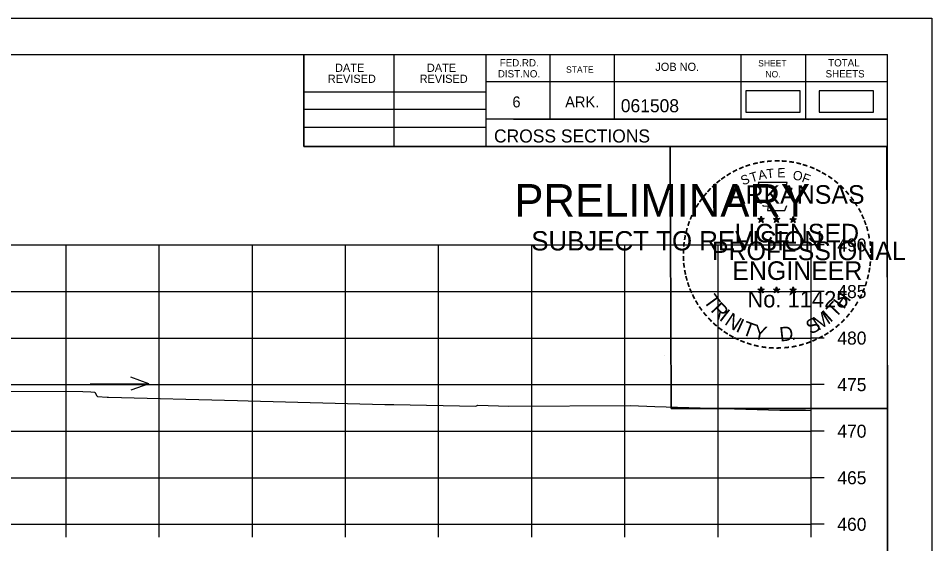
# Model space of a CAD drawing. Extents: x 1371057 to 1372761, y 380005 to 390517.
# Drawn here: x 1371959.1 to 1372057.1, y 381442 to 381498.4 of the extents above; entities that cross this region are included whole.
import ezdxf

# ---------------------------------------------------------------- set-up
doc = ezdxf.new("R2010")
doc.units = 0
for name, color, linetype in [('R_Axis', 7, 'Continuous'), ('R_Axis Annot', 7, 'Continuous'), ('R_Border', 7, 'Continuous'), ('R_Border PE', 7, 'Continuous'), ('R_Border Prem', 7, 'Continuous'), ('R_Dimension', 7, 'Continuous'), ('R_Exist Surface', 7, 'Continuous'), ('R_Grid', 7, 'Continuous'), ('R_No Plot', 7, 'Continuous'), ('R_Water Annot', 7, 'Continuous')]:
    doc.layers.add(name, color=color, linetype=linetype)

msp = doc.modelspace()

# ---------------------------------------------------------------- linework, layer by layer
at = {"layer": 'R_Axis'}
for p, q in [((1372044.212, 381444.087), (1372044.212, 381474.087)), ((1372045.612, 381474.087), (1372044.212, 381474.087)), ((1372045.612, 381469.087), (1372044.212, 381469.087)), ((1372045.612, 381464.087), (1372044.212, 381464.087)), ((1372045.612, 381459.087), (1372044.212, 381459.087)), ((1372045.612, 381454.087), (1372044.212, 381454.087)), ((1372045.612, 381449.087), (1372044.212, 381449.087)), ((1371744.212, 381444.087), (1372044.212, 381444.087)), ((1371964.212, 381442.687), (1371964.212, 381444.087)), ((1371974.212, 381442.687), (1371974.212, 381444.087)), ((1371984.212, 381442.687), (1371984.212, 381444.087)), ((1371994.212, 381442.687), (1371994.212, 381444.087)), ((1372004.212, 381442.687), (1372004.212, 381444.087)), ((1372014.212, 381442.687), (1372014.212, 381444.087)), ((1372024.212, 381442.687), (1372024.212, 381444.087)), ((1372034.212, 381442.687), (1372034.212, 381444.087)), ((1372044.212, 381442.687), (1372044.212, 381444.087)), ((1372045.612, 381444.087), (1372044.212, 381444.087))]:
    msp.add_line(p, q, dxfattribs=at)
at = {"layer": 'R_Border'}
for p, q in [((1371736.212, 381494.547), (1372052.392, 381494.547)), ((1371989.752, 381484.667), (1371989.752, 381494.547)), ((1371999.432, 381484.667), (1371999.432, 381494.547)), ((1372009.292, 381494.547), (1372009.292, 381484.667)), ((1372016.132, 381494.547), (1372016.132, 381487.607)), ((1372023.072, 381494.547), (1372023.072, 381487.607)), ((1372036.652, 381494.547), (1372036.652, 381487.607)), ((1372043.592, 381494.547), (1372043.592, 381487.607)), ((1372052.392, 381289.087), (1372052.392, 381494.547)), ((1372052.392, 381491.607), (1372009.292, 381491.607)), ((1372052.392, 381491.627), (1372052.392, 381491.627)), ((1371989.752, 381490.527), (1372009.292, 381490.527)), ((1371989.752, 381488.667), (1372009.292, 381488.667)), ((1372052.392, 381487.607), (1372009.292, 381487.607)), ((1372012.252, 381487.607), (1372052.392, 381487.607)), ((1371989.752, 381486.727), (1372009.292, 381486.727)), ((1372052.392, 381484.667), (1371989.752, 381484.667))]:
    msp.add_line(p, q, dxfattribs=at)
at = {"layer": 'R_Border PE'}
for p, q in [((1372038.477, 381476.922), (1372038.826, 381476.811)), ((1372038.477, 381476.922), (1372038.73, 381476.877)), ((1372038.477, 381476.922), (1372038.714, 381476.8)), ((1372038.61, 381476.514), (1372038.826, 381476.811)), ((1372038.61, 381476.514), (1372038.736, 381476.758)), ((1372038.61, 381476.514), (1372038.824, 381476.731)), ((1372038.826, 381477.176), (1372038.785, 381476.924)), ((1372039.039, 381476.514), (1372038.824, 381476.728)), ((1372038.826, 381476.811), (1372038.826, 381477.176)), ((1372038.826, 381477.176), (1372038.875, 381476.926)), ((1372039.173, 381476.922), (1372038.826, 381476.811)), ((1372039.039, 381476.514), (1372038.826, 381476.811)), ((1372039.173, 381476.922), (1372038.887, 381476.873)), ((1372039.039, 381476.514), (1372038.902, 381476.805)), ((1372039.173, 381476.922), (1372038.969, 381476.82)), ((1372040.147, 381476.922), (1372040.496, 381476.811)), ((1372040.147, 381476.922), (1372040.4, 381476.877)), ((1372040.147, 381476.922), (1372040.384, 381476.8)), ((1372040.28, 381476.514), (1372040.496, 381476.811)), ((1372040.28, 381476.514), (1372040.406, 381476.758)), ((1372040.28, 381476.514), (1372040.494, 381476.731)), ((1372040.496, 381477.176), (1372040.455, 381476.924)), ((1372040.709, 381476.514), (1372040.494, 381476.728)), ((1372040.496, 381476.811), (1372040.496, 381477.176)), ((1372040.496, 381477.176), (1372040.545, 381476.926)), ((1372040.843, 381476.922), (1372040.496, 381476.811)), ((1372040.709, 381476.514), (1372040.496, 381476.811)), ((1372040.843, 381476.922), (1372040.557, 381476.873)), ((1372040.709, 381476.514), (1372040.572, 381476.805)), ((1372040.843, 381476.922), (1372040.639, 381476.82)), ((1372041.911, 381476.91), (1372042.26, 381476.799)), ((1372041.911, 381476.91), (1372042.164, 381476.865)), ((1372041.911, 381476.91), (1372042.148, 381476.788)), ((1372042.044, 381476.502), (1372042.26, 381476.799)), ((1372042.044, 381476.502), (1372042.17, 381476.746)), ((1372042.044, 381476.502), (1372042.258, 381476.719)), ((1372042.26, 381477.164), (1372042.219, 381476.912)), ((1372042.473, 381476.502), (1372042.258, 381476.716)), ((1372042.26, 381476.799), (1372042.26, 381477.164)), ((1372042.26, 381477.164), (1372042.309, 381476.914)), ((1372042.607, 381476.91), (1372042.26, 381476.799)), ((1372042.473, 381476.502), (1372042.26, 381476.799)), ((1372042.607, 381476.91), (1372042.321, 381476.861)), ((1372042.473, 381476.502), (1372042.336, 381476.793)), ((1372042.607, 381476.91), (1372042.403, 381476.808)), ((1372038.473, 381469.349), (1372038.822, 381469.238)), ((1372038.473, 381469.349), (1372038.726, 381469.304)), ((1372038.473, 381469.349), (1372038.71, 381469.227)), ((1372038.606, 381468.941), (1372038.822, 381469.238)), ((1372038.606, 381468.941), (1372038.732, 381469.185)), ((1372038.606, 381468.941), (1372038.82, 381469.158)), ((1372038.822, 381469.603), (1372038.781, 381469.351)), ((1372039.035, 381468.941), (1372038.82, 381469.155)), ((1372038.822, 381469.238), (1372038.822, 381469.603)), ((1372038.822, 381469.603), (1372038.871, 381469.353)), ((1372039.169, 381469.349), (1372038.822, 381469.238)), ((1372039.035, 381468.941), (1372038.822, 381469.238)), ((1372039.169, 381469.349), (1372038.883, 381469.3)), ((1372039.035, 381468.941), (1372038.898, 381469.232)), ((1372039.169, 381469.349), (1372038.965, 381469.247)), ((1372040.142, 381469.349), (1372040.491, 381469.238)), ((1372040.142, 381469.349), (1372040.395, 381469.304)), ((1372040.142, 381469.349), (1372040.379, 381469.227)), ((1372040.275, 381468.941), (1372040.491, 381469.238)), ((1372040.275, 381468.941), (1372040.401, 381469.185)), ((1372040.275, 381468.941), (1372040.489, 381469.158)), ((1372040.491, 381469.603), (1372040.45, 381469.351)), ((1372040.704, 381468.941), (1372040.489, 381469.155)), ((1372040.491, 381469.238), (1372040.491, 381469.603)), ((1372040.491, 381469.603), (1372040.54, 381469.353)), ((1372040.838, 381469.349), (1372040.491, 381469.238)), ((1372040.704, 381468.941), (1372040.491, 381469.238)), ((1372040.838, 381469.349), (1372040.552, 381469.3)), ((1372040.704, 381468.941), (1372040.567, 381469.232)), ((1372040.838, 381469.349), (1372040.634, 381469.247)), ((1372041.909, 381469.339), (1372042.258, 381469.228)), ((1372041.909, 381469.339), (1372042.162, 381469.294)), ((1372041.909, 381469.339), (1372042.146, 381469.217)), ((1372042.042, 381468.931), (1372042.258, 381469.228)), ((1372042.042, 381468.931), (1372042.168, 381469.175)), ((1372042.042, 381468.931), (1372042.256, 381469.148)), ((1372042.258, 381469.593), (1372042.217, 381469.341)), ((1372042.471, 381468.931), (1372042.256, 381469.145)), ((1372042.258, 381469.228), (1372042.258, 381469.593)), ((1372042.258, 381469.593), (1372042.307, 381469.343)), ((1372042.605, 381469.339), (1372042.258, 381469.228)), ((1372042.471, 381468.931), (1372042.258, 381469.228)), ((1372042.605, 381469.339), (1372042.319, 381469.29)), ((1372042.471, 381468.931), (1372042.334, 381469.222)), ((1372042.605, 381469.339), (1372042.401, 381469.237))]:
    msp.add_line(p, q, dxfattribs=at)
for points in [[(1372038.518, 381480.8), (1372038.787, 381479.973)], [(1372042.029, 381479.878), (1372042.171, 381480.162), (1372041.486, 381480.138), (1372041.634, 381480.8), (1372038.518, 381480.8)], [(1372039.01, 381478.377), (1372039.01, 381478.29), (1372039.573, 381478.271), (1372039.519, 381477.798), (1372041.389, 381477.798), (1372041.59, 381478.334)], [(1372038.826, 381477.176), (1372039.039, 381476.514), (1372038.477, 381476.922), (1372039.173, 381476.922), (1372038.61, 381476.514), (1372038.826, 381477.176)], [(1372040.496, 381477.176), (1372040.709, 381476.514), (1372040.147, 381476.922), (1372040.843, 381476.922), (1372040.28, 381476.514), (1372040.496, 381477.176)], [(1372042.26, 381477.164), (1372042.473, 381476.502), (1372041.911, 381476.91), (1372042.607, 381476.91), (1372042.044, 381476.502), (1372042.26, 381477.164)], [(1372038.822, 381469.603), (1372039.035, 381468.941), (1372038.473, 381469.349), (1372039.169, 381469.349), (1372038.606, 381468.941), (1372038.822, 381469.603)], [(1372040.491, 381469.603), (1372040.704, 381468.941), (1372040.142, 381469.349), (1372040.838, 381469.349), (1372040.275, 381468.941), (1372040.491, 381469.603)], [(1372042.258, 381469.593), (1372042.471, 381468.931), (1372041.909, 381469.339), (1372042.605, 381469.339), (1372042.042, 381468.931), (1372042.258, 381469.593)]]:
    msp.add_lwpolyline(points, dxfattribs=at)
for centre, radius in [((1372038.825, 381476.81), 0.172), ((1372038.825, 381476.81), 0.145), ((1372038.825, 381476.81), 0.116), ((1372038.825, 381476.81), 0.0991), ((1372038.825, 381476.81), 0.0747), ((1372038.825, 381476.81), 0.0495), ((1372038.825, 381476.81), 0.0296), ((1372040.495, 381476.81), 0.172), ((1372040.495, 381476.81), 0.145), ((1372040.495, 381476.81), 0.116), ((1372040.495, 381476.81), 0.0991), ((1372040.495, 381476.81), 0.0747), ((1372040.495, 381476.81), 0.0495), ((1372040.495, 381476.81), 0.0296), ((1372042.259, 381476.798), 0.172), ((1372042.259, 381476.798), 0.145), ((1372042.259, 381476.798), 0.116), ((1372042.259, 381476.798), 0.0991), ((1372042.259, 381476.798), 0.0747), ((1372042.259, 381476.798), 0.0495), ((1372042.259, 381476.798), 0.0296), ((1372038.821, 381469.237), 0.172), ((1372038.821, 381469.237), 0.145), ((1372038.821, 381469.237), 0.116), ((1372038.821, 381469.237), 0.0991), ((1372038.821, 381469.237), 0.0747), ((1372038.821, 381469.237), 0.0495), ((1372038.821, 381469.237), 0.0296), ((1372040.49, 381469.237), 0.172), ((1372040.49, 381469.237), 0.145), ((1372040.49, 381469.237), 0.116), ((1372040.49, 381469.237), 0.0991), ((1372040.49, 381469.237), 0.0747), ((1372040.49, 381469.237), 0.0495), ((1372040.49, 381469.237), 0.0296), ((1372042.257, 381469.227), 0.172), ((1372042.257, 381469.227), 0.145), ((1372042.257, 381469.227), 0.116), ((1372042.257, 381469.227), 0.0991), ((1372042.257, 381469.227), 0.0747), ((1372042.257, 381469.227), 0.0495), ((1372042.257, 381469.227), 0.0296)]:
    msp.add_circle(centre, radius, dxfattribs=at)
at = {"layer": 'R_Dimension'}
for points in [[(1372037.206, 381488.339), (1372043.039, 381488.339), (1372043.039, 381490.65), (1372037.206, 381490.65)], [(1372045.076, 381488.339), (1372050.909, 381488.339), (1372050.909, 381490.65), (1372045.076, 381490.65)]]:
    msp.add_lwpolyline(points, close=True, dxfattribs=at)
at = {"layer": 'R_Exist Surface'}
msp.add_lwpolyline([(1371954.7, 381458.4), (1371966.015, 381458.337), (1371966.873, 381458.329), (1371967.25, 381458.275), (1371967.309, 381458.264), (1371967.524, 381457.902), (1371967.586, 381457.818), (1371968.619, 381457.734), (1371968.781, 381457.724), (1371982.613, 381457.366), (1371983.762, 381457.348), (1371998.441, 381456.964), (1371999.404, 381456.938), (1372008.202, 381456.779), (1372008.415, 381456.881), (1372011.761, 381456.771), (1372024.79, 381456.849), (1372027.41, 381456.74), (1372038.397, 381456.434), (1372040.839, 381456.362), (1372043.586, 381456.342), (1372044.212, 381456.319)], dxfattribs=at)
at = {"layer": 'R_Grid'}
for p, q in [((1371744.212, 381474.087), (1372044.212, 381474.087)), ((1371964.212, 381444.087), (1371964.212, 381474.087)), ((1371974.212, 381444.087), (1371974.212, 381474.087)), ((1371984.212, 381444.087), (1371984.212, 381474.087)), ((1371994.212, 381444.087), (1371994.212, 381474.087)), ((1372004.212, 381444.087), (1372004.212, 381474.087)), ((1372014.212, 381444.087), (1372014.212, 381474.087)), ((1372024.212, 381444.087), (1372024.212, 381474.087)), ((1372034.212, 381444.087), (1372034.212, 381474.087)), ((1372044.212, 381444.087), (1372044.212, 381474.087)), ((1371744.212, 381469.087), (1372044.212, 381469.087)), ((1371744.212, 381464.087), (1372044.212, 381464.087)), ((1371744.212, 381459.087), (1372044.212, 381459.087)), ((1371744.212, 381454.087), (1372044.212, 381454.087)), ((1371744.212, 381449.087), (1372044.212, 381449.087)), ((1371744.212, 381444.087), (1372044.212, 381444.087))]:
    msp.add_line(p, q, dxfattribs=at)
at = {"layer": 'R_No Plot'}
for p, q in [((1371723.812, 381498.442), (1372057.145, 381498.442)), ((1372028.427, 381462.212), (1372028.427, 381462.212))]:
    msp.add_line(p, q, dxfattribs=at)
for points in [[(1371723.805, 381498.442), (1372057.145, 381498.442), (1372057.145, 381285.104), (1371723.805, 381285.104)], [(1371970.132, 381494.547), (1371989.752, 381494.547), (1371989.752, 381484.667), (1372005.864, 381484.667), (1372029.064, 381484.667), (1372029.185, 381456.51), (1372052.392, 381456.51), (1372052.392, 381289.087), (1371736.212, 381289.087), (1371736.212, 381494.547)], [(1372029.064, 381484.667), (1372052.272, 381484.667), (1372052.392, 381456.51), (1372029.185, 381456.51)]]:
    msp.add_lwpolyline(points, close=True, dxfattribs=at)
at = {"layer": 'R_Water Annot'}
for p, q in [((1371973.091, 381459.181), (1371971.168, 381459.881)), ((1371966.807, 381459.181), (1371973.091, 381459.181)), ((1371973.091, 381459.181), (1371971.168, 381458.481))]:
    msp.add_line(p, q, dxfattribs=at)

# ---------------------------------------------------------------- texts
at = {"layer": 'R_Axis Annot'}
for s, p in [('490', (1372047.012, 381473.387)), ('485', (1372047.012, 381468.387)), ('480', (1372047.012, 381463.387)), ('475', (1372047.012, 381458.387)), ('470', (1372047.012, 381453.387)), ('465', (1372047.012, 381448.387)), ('460', (1372047.012, 381443.387))]:
    msp.add_text(s, height=1.4, dxfattribs=at).set_placement(p)
at = {"layer": 'R_Border'}
for s, height, p in [('DATE', 0.8792, (1371993.09, 381492.683)), ('DATE', 0.8792, (1372002.95, 381492.683)), ('FED.RD.', 0.7819, (1372010.772, 381493.267)), ('STATE', 0.684, (1372017.892, 381492.587)), ('JOB NO.', 0.8792, (1372027.472, 381492.787)), ('SHEET', 0.684, (1372038.512, 381493.267)), ('TOTAL', 0.7819, (1372046.032, 381493.267)), ('REVISED', 0.8792, (1371992.31, 381491.503)), ('REVISED', 0.8792, (1372002.17, 381491.503)), ('DIST.NO.', 0.7819, (1372010.572, 381492.087)), ('NO.', 0.684, (1372039.292, 381492.087)), ('SHEETS', 0.7819, (1372045.752, 381492.087)), ('6', 1.172, (1372012.132, 381488.867)), ('ARK.', 1.1723, (1372017.792, 381488.867)), ('061508', 1.4, (1372023.768, 381488.347)), ('CROSS SECTIONS', 1.4, (1372010.156, 381485.097))]:
    msp.add_text(s, height=height, rotation=360, dxfattribs=at).set_placement(p)
at = {"layer": 'R_Border PE'}
for s, height, rotation, p in [('-', 1.6, 24.30721, (1372036.632, 381481.658)), ('-', 1.6, 19.17608, (1372037.266, 381481.927)), ('-', 1.6, 13.63015, (1372038.016, 381482.168)), ('-', 1.6, 10.21935, (1372038.694, 381482.33)), ('-', 1.6, 5.89682, (1372039.423, 381482.44)), ('-', 1.6, 0.18623, (1372040.195, 381482.512)), ('-', 1.6, 357.74304, (1372040.918, 381482.499)), ('-', 1.6, 352.16172, (1372041.662, 381482.443)), ('-', 1.6, 347.20489, (1372042.381, 381482.329)), ('-', 1.6, 342.3362, (1372043.016, 381482.174)), ('-', 1.6, 337.85509, (1372043.751, 381481.951)), ('-', 1.6, 36.23174, (1372034.824, 381480.576)), ('-', 1.6, 34.06357, (1372035.402, 381480.971)), ('-', 1.6, 28.79182, (1372035.999, 381481.341)), ('S', 1, 21.59401, (1372036.873, 381480.478)), ('T', 1, 16.4036, (1372037.787, 381480.809)), ('A', 1, 11.21318, (1372038.613, 381481.06)), ('T', 1, 6.02276, (1372039.462, 381481.226)), ('E', 1, 0.83234, (1372040.567, 381481.336)), ('O', 1, 350.4515, (1372042.171, 381481.126)), ('F', 1, 340.07066, (1372043.125, 381480.898)), ('-', 1.6, 334.12109, (1372044.382, 381481.68)), ('-', 1.6, 329.64089, (1372044.961, 381481.397)), ('-', 1.6, 325.86266, (1372045.604, 381481.036)), ('-', 1.6, 42.96224, (1372033.915, 381479.781)), ('-', 1.6, 38.95066, (1372034.348, 381480.198)), ('ARKANSAS', 2, 360, (1372035.371, 381478.512)), ('-', 1.6, 320.52971, (1372046.214, 381480.61)), ('-', 1.6, 315.57859, (1372046.813, 381480.122)), ('-', 1.6, 50.61417, (1372033.064, 381478.817)), ('-', 1.6, 48.42305, (1372033.467, 381479.303)), ('-', 1.6, 309.87973, (1372047.382, 381479.572)), ('-', 1.6, 58.07063, (1372032.326, 381477.723)), ('-', 1.6, 54.23247, (1372032.651, 381478.25)), ('-', 1.6, 306.65218, (1372047.907, 381478.97)), ('-', 1.4, 303.67529, (1372048.393, 381478.402)), ('-', 1.6, 62.87135, (1372032.013, 381477.109)), ('-', 1.6, 299.66835, (1372048.712, 381477.795)), ('-', 1.6, 72.39447, (1372031.535, 381475.868)), ('-', 1.6, 67.77427, (1372031.754, 381476.498)), ('DWB', 0.01, 360, (1372038.813, 381476.806)), ('DWB', 0.01, 360, (1372040.483, 381476.806)), ('DWB', 0.01, 360, (1372042.247, 381476.795)), ('-', 1.6, 294.66279, (1372049.036, 381477.183)), ('-', 1.6, 290.57283, (1372049.293, 381476.606)), ('-', 1.6, 75.46096, (1372031.338, 381475.154)), ('LICENSED', 2, 360, (1372035.969, 381474.363)), ('-', 1.6, 285.12326, (1372049.527, 381476.026)), ('-', 1.6, 81.20126, (1372031.206, 381474.441)), ('-', 1.6, 280.54934, (1372049.727, 381475.284)), ('-', 1.6, 89.06224, (1372031.105, 381473.049)), ('-', 1.6, 85.18634, (1372031.13, 381473.75)), ('PROFESSIONAL', 2, 360, (1372033.545, 381472.459)), ('-', 1.6, 276.59616, (1372049.889, 381474.516)), ('-', 1.6, 274.33011, (1372049.949, 381473.794)), ('-', 1.6, 94.19588, (1372031.14, 381472.324)), ('-', 1.6, 269.94067, (1372049.983, 381473.162)), ('-', 1.6, 98.94793, (1372031.212, 381471.657)), ('ENGINEER', 2, 360, (1372035.732, 381470.334)), ('-', 1.6, 260.99529, (1372049.893, 381471.842)), ('-', 1.6, 263.5172, (1372049.964, 381472.496)), ('-', 1.6, 101.71495, (1372031.347, 381470.924)), ('-', 1.6, 105.45785, (1372031.509, 381470.329)), ('-', 1.6, 255.7626, (1372049.783, 381471.164)), ('-', 1.6, 109.08742, (1372031.724, 381469.698)), ('-', 1.6, 252.86809, (1372049.602, 381470.444)), ('-', 1.6, 114.06432, (1372031.978, 381469.102)), ('-', 1.6, 115.72885, (1372032.283, 381468.484)), ('T', 1.54, 306.04056, (1372032.582, 381468.076)), ('No. 11425', 1.757, 360, (1372037.36, 381467.383)), ('DWB', 0.01, 360, (1372038.809, 381469.233)), ('DWB', 0.01, 360, (1372040.478, 381469.233)), ('DWB', 0.01, 360, (1372042.245, 381469.223)), ('H', 1.54, 54.60883, (1372047.702, 381467.112)), ('-', 1.6, 244.61971, (1372049.117, 381469.142)), ('-', 1.6, 247.88866, (1372049.379, 381469.771)), ('-', 1.6, 120.44712, (1372032.64, 381467.898)), ('R', 1.54, 314.00497, (1372033.344, 381467.029)), ('T', 1.54, 46.64442, (1372046.812, 381466.169)), ('-', 1.6, 239.07125, (1372048.723, 381468.39)), ('-', 1.6, 125.89344, (1372033.043, 381467.337)), ('-', 1.6, 130.71812, (1372033.505, 381466.785)), ('I', 1.54, 321.96938, (1372034.245, 381466.097)), ('N', 1.54, 326.50021, (1372034.812, 381465.625)), ('M', 1.54, 32.65632, (1372044.967, 381464.844)), ('I', 1.54, 42.11359, (1372046.251, 381465.691)), ('-', 1.6, 231.25377, (1372047.891, 381467.171)), ('-', 1.6, 233.84524, (1372048.321, 381467.737)), ('-', 1.6, 134.22381, (1372034.022, 381466.24)), ('-', 1.6, 138.93382, (1372034.547, 381465.776)), ('I', 1.54, 335.36034, (1372036.02, 381464.839)), ('T', 1.54, 339.89117, (1372036.681, 381464.512)), ('S', 1.54, 26.9312, (1372044.128, 381464.438)), ('-', 1.6, 225.76533, (1372047.412, 381466.607)), ('-', 1.6, 144.64634, (1372035.103, 381465.37)), ('-', 1.6, 148.08978, (1372035.664, 381464.999)), ('Y', 1.54, 347.85558, (1372037.898, 381464.066)), ('D', 1.54, 6.39691, (1372040.883, 381463.708)), ('-', 1.6, 212.24909, (1372045.807, 381465.239)), ('-', 1.6, 215.73633, (1372046.341, 381465.626)), ('-', 1.6, 221.08509, (1372046.89, 381466.098)), ('-', 1.6, 151.57039, (1372036.243, 381464.674)), ('-', 1.6, 154.60019, (1372036.765, 381464.427)), ('-', 1.6, 158.56121, (1372037.389, 381464.173)), ('.', 1.54, 13.76417, (1372042.075, 381463.835)), ('-', 1.6, 200.71842, (1372044.006, 381464.301)), ('-', 1.6, 204.25161, (1372044.625, 381464.574)), ('-', 1.6, 207.35684, (1372045.249, 381464.893)), ('-', 1.6, 162.79826, (1372038.076, 381463.96)), ('-', 1.6, 167.55551, (1372038.791, 381463.796)), ('-', 1.6, 173.11546, (1372039.563, 381463.686)), ('-', 1.6, 176.51827, (1372040.311, 381463.633)), ('-', 1.6, 181.59176, (1372041.055, 381463.652)), ('-', 1.6, 185.81666, (1372041.864, 381463.728)), ('-', 1.6, 191.28576, (1372042.6, 381463.86)), ('-', 1.6, 195.47429, (1372043.329, 381464.059))]:
    msp.add_text(s, height=height, rotation=rotation, dxfattribs=at).set_placement(p)
at = {"layer": 'R_Border Prem'}
for s, height, p in [('PRELIMINARY', 3.5, (1372012.344, 381477.13)), ('DWB', 0.01, (1372013.09, 381478.979)), ('SUBJECT TO REVISION', 2.07511, (1372014.153, 381473.501))]:
    msp.add_text(s, height=height, rotation=360, dxfattribs=at).set_placement(p)

doc.saveas('drawing.dxf')
